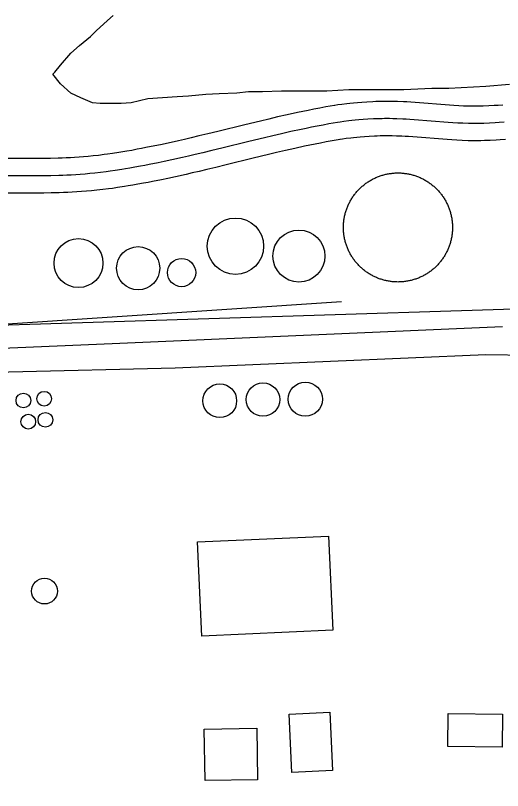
# Model space of a CAD drawing. Extents: x 3313442 to 3351311, y 721974 to 747360.
# Drawn here: x 3326779 to 3327203, y 730849 to 731523 of the extents above; entities that cross this region are included whole.
import ezdxf

# ---------------------------------------------------------------- set-up
doc = ezdxf.new("R2010")
doc.units = 0
for name, color, linetype in [('V-BLDG-OTLN', 7, 'Continuous'), ('V-DOMW-TANK', 7, 'Continuous'), ('V-RAIL-TRAK', 7, 'Continuous'), ('V-ROAD-CNTR', 7, 'Continuous'), ('V-SITE-VEGE', 7, 'Continuous')]:
    doc.layers.add(name, color=color, linetype=linetype)

msp = doc.modelspace()

# ---------------------------------------------------------------- linework, layer by layer
at = {"layer": 'V-BLDG-OTLN'}
for points in [[(3326941.3, 730983.33), (3326937.63, 731065.17), (3327051.46, 731070.26), (3327055.12, 730988.43)], [(3327019.71, 730864.7), (3327017.42, 730915.5), (3327052.71, 730917.1), (3327055, 730866.29)], [(3327202.55, 730886.81), (3327155.27, 730887.18), (3327155.5, 730915.89), (3327202.77, 730915.53)], [(3326989.88, 730858.33), (3326944.13, 730857.68), (3326943.5, 730902.49), (3326989.24, 730903.14)]]:
    msp.add_lwpolyline(points, close=True, dxfattribs=at)
at = {"layer": 'V-DOMW-TANK'}
for points in [[(3327082.08, 731375.49), (3327082.72, 731376), (3327083.38, 731376.51), (3327084.04, 731377), (3327084.72, 731377.48), (3327085.4, 731377.95), (3327086.09, 731378.41), (3327086.79, 731378.85), (3327087.5, 731379.28), (3327088.21, 731379.7), (3327088.93, 731380.11), (3327089.66, 731380.5), (3327090.39, 731380.89), (3327091.13, 731381.25), (3327091.88, 731381.61), (3327092.63, 731381.95), (3327093.39, 731382.28), (3327094.16, 731382.6), (3327094.93, 731382.9), (3327095.7, 731383.19), (3327096.48, 731383.47), (3327097.27, 731383.73), (3327098.06, 731383.98), (3327098.85, 731384.21), (3327099.65, 731384.43), (3327100.45, 731384.64), (3327101.25, 731384.83), (3327102.06, 731385.01), (3327102.88, 731385.18), (3327103.69, 731385.33), (3327104.5, 731385.46), (3327105.32, 731385.59), (3327106.14, 731385.69), (3327106.97, 731385.79), (3327107.79, 731385.86), (3327108.62, 731385.93), (3327109.44, 731385.98), (3327110.27, 731386.02), (3327111.1, 731386.04), (3327111.92, 731386.05), (3327112.75, 731386.04), (3327113.58, 731386.02), (3327114.41, 731385.98), (3327115.23, 731385.93), (3327116.06, 731385.86), (3327116.88, 731385.78), (3327117.7, 731385.69), (3327118.52, 731385.58), (3327119.34, 731385.46), (3327120.16, 731385.32), (3327120.97, 731385.17), (3327121.78, 731385.01), (3327122.59, 731384.83), (3327123.4, 731384.63), (3327124.2, 731384.42), (3327124.99, 731384.2), (3327125.79, 731383.97), (3327126.58, 731383.72), (3327127.36, 731383.45), (3327128.14, 731383.18), (3327128.92, 731382.89), (3327129.69, 731382.58), (3327130.45, 731382.27), (3327131.21, 731381.94), (3327131.96, 731381.59), (3327132.71, 731381.24), (3327133.45, 731380.87), (3327134.19, 731380.48), (3327134.91, 731380.09), (3327135.63, 731379.68), (3327136.35, 731379.26), (3327137.05, 731378.83), (3327137.75, 731378.38), (3327138.44, 731377.93), (3327139.12, 731377.46), (3327139.79, 731376.98), (3327140.46, 731376.49), (3327141.12, 731375.98), (3327141.76, 731375.46), (3327142.4, 731374.94), (3327143.03, 731374.4), (3327143.65, 731373.85), (3327144.26, 731373.29), (3327144.86, 731372.72), (3327145.45, 731372.14), (3327146.03, 731371.55), (3327146.6, 731370.95), (3327147.16, 731370.34), (3327147.71, 731369.72), (3327148.24, 731369.09), (3327148.77, 731368.45), (3327149.28, 731367.8), (3327149.79, 731367.15), (3327150.28, 731366.48), (3327150.76, 731365.81), (3327151.23, 731365.12), (3327151.69, 731364.43), (3327152.13, 731363.73), (3327152.56, 731363.03), (3327152.98, 731362.32), (3327153.39, 731361.6)], [(3327080.77, 731302.85), (3327080.16, 731303.39), (3327079.55, 731303.95), (3327078.95, 731304.52), (3327078.36, 731305.1), (3327077.77, 731305.69), (3327077.21, 731306.29), (3327076.65, 731306.91), (3327076.1, 731307.53), (3327075.56, 731308.15), (3327075.04, 731308.79), (3327074.52, 731309.44), (3327074.02, 731310.1), (3327073.52, 731310.76), (3327073.04, 731311.44), (3327072.58, 731312.12), (3327072.12, 731312.81), (3327071.68, 731313.51), (3327071.24, 731314.21), (3327070.82, 731314.93), (3327070.42, 731315.65), (3327070.02, 731316.38), (3327069.64, 731317.11), (3327069.27, 731317.85), (3327068.92, 731318.6), (3327068.57, 731319.35), (3327068.24, 731320.11), (3327067.93, 731320.88), (3327067.62, 731321.65), (3327067.33, 731322.42), (3327067.06, 731323.2), (3327066.79, 731323.99), (3327066.54, 731324.77), (3327066.31, 731325.57), (3327066.09, 731326.37), (3327065.88, 731327.17), (3327065.69, 731327.97), (3327065.51, 731328.78), (3327065.35, 731329.59), (3327065.2, 731330.41), (3327065.06, 731331.22), (3327064.94, 731332.04), (3327064.83, 731332.86), (3327064.74, 731333.68), (3327064.66, 731334.51), (3327064.59, 731335.33), (3327064.54, 731336.16), (3327064.51, 731336.99), (3327064.49, 731337.82), (3327064.48, 731338.64), (3327064.49, 731339.47), (3327064.51, 731340.3), (3327064.55, 731341.12), (3327064.6, 731341.95), (3327064.66, 731342.78), (3327064.74, 731343.6), (3327064.83, 731344.42), (3327064.94, 731345.24), (3327065.07, 731346.06), (3327065.2, 731346.88), (3327065.35, 731347.69), (3327065.52, 731348.5), (3327065.7, 731349.31), (3327065.89, 731350.11), (3327066.1, 731350.91), (3327066.32, 731351.71), (3327066.56, 731352.51), (3327066.81, 731353.3), (3327067.07, 731354.08), (3327067.35, 731354.86), (3327067.64, 731355.64), (3327067.94, 731356.41), (3327068.26, 731357.17), (3327068.59, 731357.93), (3327068.93, 731358.68), (3327069.29, 731359.43), (3327069.66, 731360.17), (3327070.04, 731360.9), (3327070.44, 731361.63), (3327070.84, 731362.35), (3327071.26, 731363.06), (3327071.7, 731363.77), (3327072.14, 731364.47), (3327072.6, 731365.16), (3327073.07, 731365.84), (3327073.55, 731366.51), (3327074.04, 731367.18), (3327074.54, 731367.83), (3327075.06, 731368.48), (3327075.59, 731369.12), (3327076.13, 731369.75), (3327076.68, 731370.37), (3327077.23, 731370.98), (3327077.8, 731371.58), (3327078.39, 731372.17), (3327078.98, 731372.75), (3327079.58, 731373.32), (3327080.19, 731373.88), (3327080.81, 731374.43), (3327081.44, 731374.96), (3327082.08, 731375.49)], [(3327153.39, 731361.6), (3327153.78, 731360.87), (3327154.16, 731360.13), (3327154.53, 731359.39), (3327154.89, 731358.65), (3327155.23, 731357.89), (3327155.56, 731357.13), (3327155.88, 731356.37), (3327156.18, 731355.6), (3327156.47, 731354.82), (3327156.75, 731354.04), (3327157.01, 731353.26), (3327157.26, 731352.47), (3327157.49, 731351.67), (3327157.71, 731350.88), (3327157.92, 731350.08), (3327158.11, 731349.27), (3327158.29, 731348.46), (3327158.46, 731347.65), (3327158.61, 731346.84), (3327158.74, 731346.02), (3327158.87, 731345.2), (3327158.97, 731344.38), (3327159.07, 731343.56), (3327159.14, 731342.73), (3327159.21, 731341.91), (3327159.26, 731341.08), (3327159.3, 731340.26), (3327159.32, 731339.43), (3327159.32, 731338.6), (3327159.32, 731337.77), (3327159.29, 731336.95), (3327159.26, 731336.12), (3327159.21, 731335.29), (3327159.14, 731334.47), (3327159.06, 731333.65), (3327158.97, 731332.82), (3327158.86, 731332), (3327158.74, 731331.18), (3327158.6, 731330.37), (3327158.45, 731329.55), (3327158.28, 731328.74), (3327158.1, 731327.94), (3327157.91, 731327.13), (3327157.7, 731326.33), (3327157.48, 731325.53), (3327157.25, 731324.74), (3327157, 731323.95), (3327156.73, 731323.16), (3327156.46, 731322.38), (3327156.17, 731321.61), (3327155.86, 731320.84), (3327155.55, 731320.07), (3327155.21, 731319.32), (3327154.87, 731318.56), (3327154.52, 731317.82), (3327154.15, 731317.08), (3327153.76, 731316.34), (3327153.37, 731315.61), (3327152.96, 731314.89), (3327152.54, 731314.18)], [(3327152.54, 731314.18), (3327152.11, 731313.47), (3327151.66, 731312.78), (3327151.21, 731312.09), (3327150.74, 731311.41), (3327150.25, 731310.73), (3327149.76, 731310.07), (3327149.26, 731309.41), (3327148.74, 731308.76), (3327148.22, 731308.12), (3327147.68, 731307.49), (3327147.13, 731306.88), (3327146.57, 731306.27), (3327146, 731305.67), (3327145.42, 731305.08), (3327144.83, 731304.5), (3327144.23, 731303.93), (3327143.62, 731303.37), (3327143, 731302.82), (3327142.37, 731302.28), (3327141.73, 731301.76), (3327141.08, 731301.24), (3327140.43, 731300.74), (3327139.76, 731300.24), (3327139.08, 731299.77), (3327138.4, 731299.3), (3327137.71, 731298.84), (3327137.02, 731298.4), (3327136.31, 731297.96), (3327135.6, 731297.54), (3327134.88, 731297.14), (3327134.15, 731296.74), (3327133.41, 731296.36), (3327132.67, 731295.99), (3327131.93, 731295.64), (3327131.17, 731295.29), (3327130.41, 731294.96), (3327129.65, 731294.65), (3327128.88, 731294.34), (3327128.1, 731294.05), (3327127.32, 731293.78), (3327126.54, 731293.52), (3327125.75, 731293.27), (3327124.95, 731293.03), (3327124.16, 731292.81), (3327123.35, 731292.6), (3327122.55, 731292.41), (3327121.74, 731292.23), (3327120.93, 731292.07), (3327120.12, 731291.92), (3327119.3, 731291.78), (3327118.48, 731291.66), (3327117.66, 731291.55), (3327116.84, 731291.46), (3327116.02, 731291.38), (3327115.19, 731291.31), (3327114.36, 731291.26), (3327113.54, 731291.22), (3327112.71, 731291.21), (3327111.88, 731291.2), (3327111.05, 731291.21), (3327110.23, 731291.23), (3327109.4, 731291.27), (3327108.57, 731291.32), (3327107.75, 731291.38), (3327106.93, 731291.46), (3327106.1, 731291.56), (3327105.28, 731291.66), (3327104.46, 731291.79), (3327103.65, 731291.92), (3327102.83, 731292.08), (3327102.02, 731292.24), (3327101.21, 731292.42), (3327100.41, 731292.61), (3327099.61, 731292.82), (3327098.81, 731293.04), (3327098.02, 731293.28), (3327097.23, 731293.53), (3327096.44, 731293.79), (3327095.66, 731294.07), (3327094.89, 731294.36), (3327094.12, 731294.66), (3327093.35, 731294.98), (3327092.6, 731295.31), (3327091.84, 731295.65), (3327091.09, 731296.01), (3327090.35, 731296.38), (3327089.62, 731296.76), (3327088.89, 731297.15), (3327088.17, 731297.56), (3327087.46, 731297.98), (3327086.75, 731298.42), (3327086.06, 731298.86), (3327085.37, 731299.32), (3327084.68, 731299.79), (3327084.01, 731300.27), (3327083.35, 731300.76), (3327082.69, 731301.27), (3327082.04, 731301.78), (3327081.4, 731302.31), (3327080.77, 731302.85)]]:
    msp.add_lwpolyline(points, dxfattribs=at)
for centre, radius in [((3326970.56, 731322.32), 24.49), ((3327025.78, 731313.76), 22.62), ((3326834.06, 731307.65), 21.28), ((3326885.97, 731303.18), 18.76), ((3326923.73, 731299.37), 12.27), ((3326956.97, 731187.9), 14.66), ((3326994.5, 731188.96), 14.54), ((3327031.33, 731189.27), 14.87), ((3326804.25, 731189.68), 6.41), ((3326786.17, 731188.15), 6.41), ((3326790.42, 731169.74), 6.41), ((3326805.3, 731171.33), 6.41), ((3326804.55, 731022.44), 11.21)]:
    msp.add_circle(centre, radius, dxfattribs=at)
at = {"layer": 'V-RAIL-TRAK'}
msp.add_line((3327062.66, 731273.99), (3326584.55, 731242.15), dxfattribs=at)
for points in [[(3326591.85, 731242.59), (3326641.44, 731232.32), (3326643.93, 731232.15), (3326669.64, 731230.43), (3326733.28, 731232.34), (3326863.35, 731237.77), (3327202.84, 731252.63)], [(3327188.45, 731227.99), (3326918.23, 731216.28), (3326773.64, 731212.79), (3326735.4, 731207.38), (3326692.29, 731211.21), (3326643.93, 731232.15)], [(3327923.62, 730881.19), (3327876.85, 730970.94), (3327840.02, 731036.31), (3327819.39, 731068.08), (3327796.53, 731094.32), (3327755.98, 731133.86), (3327717.63, 731159.38), (3327668.57, 731187.49), (3327636.48, 731202.66), (3327606.22, 731213.77), (3327572.27, 731221.2), (3327539.8, 731226.4), (3327505.48, 731228.66), (3327432.76, 731228.38), (3327340.11, 731225.54), (3327188.45, 731227.99)]]:
    msp.add_lwpolyline(points, dxfattribs=at)
at = {"layer": 'V-ROAD-CNTR'}
for points in [[(3327203.23, 731445.07), (3327198.9, 731444.77), (3327195.68, 731444.58), (3327190.82, 731444.32), (3327186, 731444.12), (3327183.37, 731444.05), (3327180.83, 731444.01), (3327178.35, 731444.01), (3327175.95, 731444.03), (3327173.63, 731444.07), (3327169.02, 731444.22), (3327164.69, 731444.42), (3327160.61, 731444.65), (3327156.79, 731444.91), (3327126.98, 731447.26), (3327123.11, 731447.52), (3327119.74, 731447.72), (3327116.75, 731447.88), (3327111.56, 731448.1), (3327107.62, 731448.2), (3327104.61, 731448.25), (3327100.18, 731448.25), (3327097.9, 731448.22), (3327095.65, 731448.16), (3327092.75, 731448.07), (3327090.01, 731447.95), (3327084.95, 731447.69), (3327080.49, 731447.39), (3327076.58, 731447.07), (3327073.17, 731446.76), (3327070.17, 731446.46), (3327067.52, 731446.16), (3327062.98, 731445.6), (3327059.54, 731445.12), (3327057.02, 731444.74)], [(3327056.85, 731444.72), (3327053.08, 731444.11), (3327049.24, 731443.44), (3327043.91, 731442.45), (3327038.79, 731441.46), (3327033.85, 731440.47), (3327029.08, 731439.49), (3327024.45, 731438.52), (3327015.57, 731436.58), (3327007.27, 731434.71), (3326999.52, 731432.91), (3326992.26, 731431.19), (3326978.76, 731427.93), (3326955.24, 731422.17), (3326946.46, 731420.03), (3326938.79, 731418.18), (3326932.08, 731416.59), (3326926.22, 731415.22), (3326921.11, 731414.05), (3326912.12, 731412.04), (3326905.39, 731410.59), (3326900.37, 731409.54), (3326892.77, 731408.01), (3326889, 731407.27), (3326885.21, 731406.56), (3326880.39, 731405.68), (3326876.18, 731404.95), (3326872.5, 731404.33), (3326869.3, 731403.82), (3326863.64, 731402.96), (3326859.42, 731402.35), (3326856.27, 731401.93), (3326851.51, 731401.33), (3326846.77, 731400.78), (3326842.58, 731400.35), (3326838.53, 731399.99), (3326834.59, 731399.69), (3326830.75, 731399.43), (3326827.02, 731399.22), (3326823.4, 731399.05), (3326819.87, 731398.91), (3326816.47, 731398.8), (3326809.77, 731398.65), (3326803.49, 731398.56), (3326797.58, 731398.52), (3326786.37, 731398.51), (3326766.6, 731398.55)], [(3327204.3, 731430.1), (3327199.86, 731429.8), (3327196.52, 731429.6), (3327191.52, 731429.34), (3327186.52, 731429.13), (3327183.7, 731429.05), (3327180.96, 731429.01), (3327178.31, 731429.01), (3327175.74, 731429.03), (3327173.25, 731429.07), (3327168.43, 731429.23), (3327163.91, 731429.44), (3327159.67, 731429.68), (3327155.7, 731429.95), (3327125.88, 731432.3), (3327122.16, 731432.55), (3327118.9, 731432.75), (3327116.04, 731432.9), (3327111.05, 731433.1), (3327107.31, 731433.21), (3327104.5, 731433.25), (3327100.29, 731433.25), (3327098.18, 731433.22), (3327096.08, 731433.17), (3327093.31, 731433.08), (3327090.71, 731432.97), (3327085.84, 731432.71), (3327081.59, 731432.43), (3327077.87, 731432.13), (3327074.61, 731431.83), (3327071.77, 731431.54), (3327069.28, 731431.26), (3327064.93, 731430.72), (3327061.67, 731430.27), (3327059.23, 731429.91)], [(3327059.23, 731429.91), (3327055.56, 731429.32), (3327051.9, 731428.68), (3327046.71, 731427.71), (3327041.69, 731426.74), (3327036.83, 731425.77), (3327032.14, 731424.81), (3327027.6, 731423.85), (3327018.82, 731421.94), (3327010.62, 731420.09), (3327002.94, 731418.31), (3326995.75, 731416.6), (3326982.3, 731413.36), (3326958.8, 731407.6), (3326949.99, 731405.45), (3326942.27, 731403.59), (3326935.52, 731401.99), (3326929.6, 731400.61), (3326924.42, 731399.42), (3326915.34, 731397.39), (3326908.51, 731395.92), (3326903.38, 731394.84), (3326895.67, 731393.29), (3326891.81, 731392.54), (3326887.95, 731391.81), (3326883.02, 731390.92), (3326878.71, 731390.16), (3326874.93, 731389.53), (3326871.63, 731389), (3326865.83, 731388.12), (3326861.48, 731387.5), (3326858.21, 731387.06), (3326853.31, 731386.44), (3326848.4, 731385.87), (3326844.02, 731385.42), (3326839.77, 731385.04), (3326835.66, 731384.72), (3326831.67, 731384.46), (3326827.8, 731384.24), (3326824.05, 731384.07), (3326820.41, 731383.92), (3326816.89, 731383.81), (3326810.06, 731383.65), (3326803.65, 731383.56), (3326797.63, 731383.52), (3326786.35, 731383.51), (3326766.62, 731383.55)], [(3327205.37, 731415.14), (3327200.81, 731414.84), (3327197.37, 731414.63), (3327192.22, 731414.36), (3327187.04, 731414.14), (3327184.02, 731414.06), (3327181.09, 731414.01), (3327178.27, 731414.01), (3327175.54, 731414.03), (3327172.88, 731414.08), (3327167.85, 731414.24), (3327163.13, 731414.46), (3327158.74, 731414.71), (3327154.61, 731414.99), (3327124.79, 731417.34), (3327121.2, 731417.58), (3327118.05, 731417.77), (3327115.34, 731417.91), (3327110.54, 731418.11), (3327106.99, 731418.21), (3327104.39, 731418.25), (3327100.39, 731418.25), (3327098.47, 731418.22), (3327096.5, 731418.17), (3327093.86, 731418.09), (3327091.41, 731417.99), (3327086.74, 731417.74), (3327082.69, 731417.47), (3327079.15, 731417.18), (3327076.06, 731416.9), (3327073.37, 731416.63), (3327071.04, 731416.37), (3327066.88, 731415.85), (3327063.8, 731415.42), (3327061.44, 731415.07)], [(3327061.6, 731415.1), (3327058.04, 731414.53), (3327054.57, 731413.92), (3327049.5, 731412.98), (3327044.58, 731412.02), (3327039.81, 731411.07), (3327035.2, 731410.12), (3327030.74, 731409.18), (3327022.07, 731407.29), (3327013.96, 731405.46), (3327006.36, 731403.7), (3326999.24, 731402.02), (3326985.85, 731398.78), (3326962.36, 731393.02), (3326953.52, 731390.87), (3326945.76, 731389), (3326938.95, 731387.39), (3326932.98, 731385.99), (3326927.73, 731384.79), (3326918.55, 731382.74), (3326911.63, 731381.24), (3326906.4, 731380.15), (3326898.58, 731378.58), (3326894.63, 731377.81), (3326890.68, 731377.06), (3326885.65, 731376.15), (3326881.24, 731375.38), (3326877.36, 731374.73), (3326873.95, 731374.18), (3326868.02, 731373.28), (3326863.54, 731372.64), (3326860.15, 731372.18), (3326855.11, 731371.55), (3326850.02, 731370.96), (3326845.45, 731370.49), (3326841.02, 731370.09), (3326836.73, 731369.76), (3326832.58, 731369.49), (3326828.57, 731369.26), (3326824.7, 731369.08), (3326820.95, 731368.93), (3326817.31, 731368.81), (3326810.34, 731368.65), (3326803.8, 731368.56), (3326797.69, 731368.52), (3326786.34, 731368.51), (3326766.63, 731368.55)], [(3327966.88, 730568.94), (3327966.14, 730658.6), (3327965.59, 730721.78), (3327964.02, 730768.58), (3327954.12, 730817.23), (3327941.21, 730858.47), (3327921.42, 730903.97), (3327899, 730944.18), (3327877.32, 730981.97), (3327850.33, 731029.03), (3327820.15, 731071.74), (3327780.04, 731116.33), (3327737.39, 731155.99), (3327695.38, 731180.22), (3327630.59, 731210.03), (3327572.64, 731236.17), (3327519.35, 731253.62), (3327432.74, 731265.85), (3327371.72, 731274.76), (3327277.14, 731269.48), (3326397.84, 731241.79), (3325920.63, 731207.52), (3325766.37, 731209.38), (3325252.97, 731186.24)]]:
    msp.add_lwpolyline(points, dxfattribs=at)
at = {"layer": 'V-SITE-VEGE'}
for points in [[(3326849.48, 731509.59), (3326859.22, 731518.7), (3326864.09, 731522.95)], [(3327208.97, 731462.92), (3327188.28, 731461.12), (3327156.04, 731459.33), (3327141.43, 731459.35), (3327117.1, 731458.16), (3327069.04, 731458.22), (3327050.18, 731457.03), (3327010.63, 731457.07), (3326994.21, 731456.49), (3326982.04, 731456.5), (3326971.69, 731455.3), (3326956.49, 731454.71), (3326944.93, 731454.11), (3326929.71, 731452.91), (3326919.98, 731452.32), (3326894.43, 731450.52), (3326879.82, 731446.89), (3326871.3, 731446.29), (3326853.05, 731446.31), (3326846.36, 731446.93), (3326836.02, 731451.2), (3326827.51, 731455.47), (3326818.4, 731463.39), (3326811.71, 731471.91), (3326813.54, 731473.74), (3326818.41, 731479.82), (3326827.55, 731490.15), (3326834.86, 731496.83), (3326844.61, 731504.73), (3326849.48, 731509.59)]]:
    msp.add_lwpolyline(points, dxfattribs=at)

doc.saveas('drawing.dxf')
